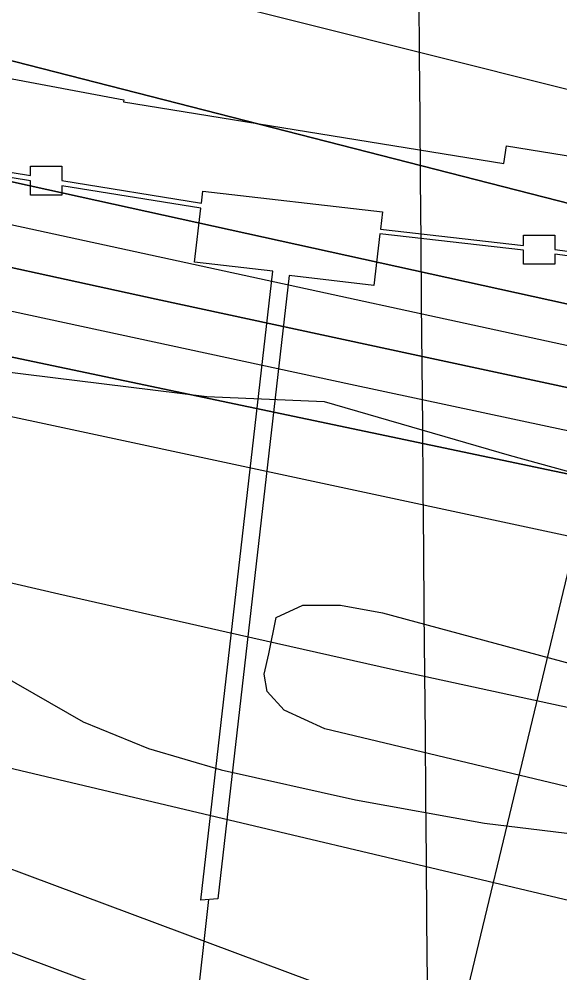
# Model space of a CAD drawing. Extents: x 3567028 to 3605064, y 510945 to 536587.
# Drawn here: x 3592142.1 to 3592349.3, y 522044.2 to 522409.4 of the extents above; entities that cross this region are included whole.
import ezdxf

# ---------------------------------------------------------------- set-up
doc = ezdxf.new("R2010")
doc.units = 0
for name, color, linetype in [('V-CHAN-DOCK', 7, 'Continuous'), ('V-GRID-MAJR', 7, 'Continuous'), ('V-LEVE-TOET', 7, 'Continuous'), ('V-RIVR-EDGE', 7, 'Continuous'), ('V-RIVR-RANG', 7, 'Continuous'), ('V-RRAP-RVMT', 7, 'Continuous'), ('V-SITE-VEGE', 7, 'Continuous'), ('V-SURV-LINE', 7, 'Continuous'), ('V-TOPO-DPTH', 7, 'Continuous'), ('V-TOPO-MINR', 7, 'Continuous'), ('V-TOPO-WATR', 7, 'Continuous'), ('V-UTIL-LINE', 7, 'Continuous')]:
    doc.layers.add(name, color=color, linetype=linetype)

msp = doc.modelspace()

# ---------------------------------------------------------------- linework, layer by layer
at = {"layer": 'V-CHAN-DOCK'}
for points in [[(3592094.881, 522357.96), (3592146.519, 522349.51), (3592146.517, 522353.145), (3592158.519, 522353.151), (3592158.521, 522347.56200000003), (3592211.98, 522338.966), (3592212.506, 522343.55), (3592281.333, 522335.64900000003), (3592280.575, 522329.04600000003), (3592335.365, 522322.73000000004), (3592335.363, 522326.746), (3592347.365, 522326.75200000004), (3592347.367, 522321.253), (3592399.007, 522314.489)], [(3592399.007, 522312.662), (3592347.369, 522319.427), (3592347.3710000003, 522315.64), (3592335.37, 522315.634), (3592335.367, 522320.907), (3592280.3680000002, 522327.246), (3592278.097, 522307.46), (3592245.614, 522311.189), (3592218.218, 522072.534), (3592211.705, 522072.069), (3592239.345, 522312.879), (3592209.379, 522316.32), (3592211.752, 522336.998), (3592158.523, 522345.559), (3592158.525, 522342.038), (3592146.523, 522342.032), (3592146.521, 522347.505), (3592094.883, 522355.955)]]:
    msp.add_lwpolyline(points, dxfattribs=at)
at = {"layer": 'V-GRID-MAJR'}
msp.add_spline([(3592345.91, 516527.14400000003), (3592293.9250000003, 522584.81), (3592241.914, 528645.559), (3592189.9020000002, 534706.322), (3592189.876, 534709.392)], degree=3, dxfattribs=at)
at = {"layer": 'V-LEVE-TOET'}
msp.add_lwpolyline([(3592134.8910000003, 522158.597), (3592166.7090000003, 522140.292), (3592191.7600000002, 522130.12), (3592219.522, 522121.977), (3592270.985, 522110.434), (3592320.417, 522101.601), (3592386.7800000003, 522093.438), (3592415.223, 522091.39), (3592455.1750000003, 522084.593), (3592497.153, 522069.67100000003), (3592535.748, 522053.393), (3592561.473, 522039.83400000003), (3592583.132, 522017.474), (3592592.607, 522006.631), (3592608.853, 521994.434), (3592629.841, 521986.295), (3592658.282, 521978.152), (3592678.596, 521974.076), (3592698.9080000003, 521965.26), (3592727.342, 521952.376)], dxfattribs=at)
at = {"layer": 'V-RIVR-EDGE'}
msp.add_lwpolyline([(3592134.2182588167, 522274.77167397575), (3592214.037461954, 522264.9690778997), (3592259.057230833, 522263.05677704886), (3592329.8448698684, 522242.4706340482), (3592460.0273714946, 522206.72945880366), (3592513.410097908, 522187.9873330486), (3592584.8292328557, 522180.00648782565), (3592633.4271886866, 522168.4801130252), (3592689.847156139, 522164.13831622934), (3592755.8366647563, 522145.365017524), (3592807.427328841, 522130.22928282), (3592855.4412903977, 522125.3079450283), (3592896.205359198, 522101.7944085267), (3592917.2107251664, 522099.341161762), (3592955.61951933, 522094.44357478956), (3592997.605016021, 522079.3315909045), (3593100.2171941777, 522061.66838812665)], dxfattribs=at)
at = {"layer": 'V-RIVR-RANG'}
msp.add_line((3592307.0394999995, 522008.90059999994), (3592498.5794999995, 522806.2163), dxfattribs=at)
at = {"layer": 'V-RRAP-RVMT'}
msp.add_lwpolyline([(3592090.471000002, 522395.7410000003), (3592182.1920000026, 522378.46000000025), (3592182.0760000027, 522377.76000000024), (3592327.7970000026, 522354.1690000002), (3592328.8730000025, 522360.93200000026), (3592409.2720000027, 522347.92100000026), (3592408.2180000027, 522341.51600000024), (3592555.1630000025, 522317.72600000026), (3592555.4530000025, 522319.56200000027), (3592632.5860000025, 522306.99400000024), (3592626.8190000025, 522285.7790000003), (3592750.4540000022, 522252.19500000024), (3592750.1600000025, 522251.14000000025), (3592872.5190000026, 522217.90600000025), (3592872.4580000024, 522217.68800000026), (3592917.1480000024, 522205.5550000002), (3592887.0500000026, 522094.77500000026), (3592983.8480000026, 522068.48400000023), (3592986.2050000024, 522077.0450000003), (3593108.9020000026, 522044.89000000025)], dxfattribs=at)
at = {"layer": 'V-SITE-VEGE'}
msp.add_lwpolyline([(3592420.173, 522099.226), (3592259.272, 522137.60500000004), (3592243.724, 522144.794), (3592237.147, 522151.976), (3592235.9560000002, 522158.556), (3592237.754, 522166.33), (3592240.67, 522180.29000000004), (3592250.842, 522185.07), (3592265.201, 522185.061), (3592281.349, 522182.059), (3592405.761, 522148.48600000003)], dxfattribs=at)
at = {"layer": 'V-SURV-LINE'}
for points in [[(3591946.237101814, 522155.96874855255), (3592334.2662818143, 522011.15084070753)], [(3592323.771770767, 521983.0462990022), (3591935.743146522, 522127.86399943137)]]:
    msp.add_lwpolyline(points, dxfattribs=at)
at = {"layer": 'V-TOPO-DPTH'}
for points in [[(3591799.0710413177, 522521.2304718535), (3592550.8174883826, 522332.81301118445), (3592576.5248170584, 522326.5333149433), (3592602.279463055, 522320.4597924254), (3592628.1050850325, 522314.6955304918), (3592653.9780243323, 522309.13744228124), (3592834.015527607, 522271.5892209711), (3592950.059819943, 522248.027316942), (3593066.2602072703, 522225.286017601), (3593182.694737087, 522203.77562529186), (3593299.285361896, 522183.08583767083), (3593549.9960097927, 522139.96264897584), (3593561.8002324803, 522137.98894096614), (3593573.6159331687, 522136.08879461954), (3593585.448850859, 522134.2989907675), (3593597.29324655, 522132.58274857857), (3593781.3788968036, 522106.785302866), (3593885.3464894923, 522092.8195445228), (3593989.409735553, 522079.6455801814), (3594093.6164616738, 522067.65930684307), (3594197.9188411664, 522056.46482750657), (3594872.6316205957, 521987.9395933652)], [(3591799.0710413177, 522521.2304718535), (3592550.8174883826, 522332.81301118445), (3592576.5248170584, 522326.5333149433), (3592602.279463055, 522320.4597924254), (3592628.1050850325, 522314.6955304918), (3592653.9780243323, 522309.13744228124), (3592834.015527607, 522271.5892209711), (3592950.059819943, 522248.027316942), (3593066.2602072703, 522225.286017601), (3593182.694737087, 522203.77562529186), (3593299.285361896, 522183.08583767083), (3593549.9960097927, 522139.96264897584), (3593561.8002324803, 522137.98894096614), (3593573.6159331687, 522136.08879461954), (3593585.448850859, 522134.2989907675), (3593597.29324655, 522132.58274857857), (3593781.3788968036, 522106.785302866), (3593885.3464894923, 522092.8195445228), (3593989.409735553, 522079.6455801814), (3594093.6164616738, 522067.65930684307), (3594197.9188411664, 522056.46482750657), (3594872.6316205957, 521987.9395933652)], [(3591765.7125705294, 522489.193563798), (3592488.8404057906, 522304.0156925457), (3592505.834076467, 522299.78340100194), (3592522.862710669, 522295.701333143), (3592539.943790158, 522291.8446008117), (3592557.059833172, 522288.13809216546), (3592574.214367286, 522284.6064934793), (3592591.3852432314, 522281.1578136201), (3592608.5806319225, 522277.83351200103), (3592625.792362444, 522274.5921292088), (3593126.6171407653, 522182.1504047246), (3593200.001127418, 522168.83171115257), (3593273.4360976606, 522155.80551216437), (3593346.947543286, 522143.21805505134), (3593420.509972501, 522130.92309252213), (3593514.7619984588, 522115.4592758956), (3593541.2523569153, 522111.21983504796), (3593567.763647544, 522107.1193401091), (3593594.306336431, 522103.2272640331), (3593620.86995749, 522099.4741338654), (3594244.838902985, 522013.8134125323), (3594350.5124905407, 521999.758359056)], [(3594350.5124905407, 521999.758359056), (3594244.838902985, 522013.8134125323), (3593620.86995749, 522099.4741338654), (3593594.306336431, 522103.2272640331), (3593567.763647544, 522107.1193401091), (3593541.2523569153, 522111.21983504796), (3593514.7619984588, 522115.4592758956), (3593420.509972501, 522130.92309252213), (3593346.947543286, 522143.21805505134), (3593273.4360976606, 522155.80551216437), (3593200.001127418, 522168.83171115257), (3593126.6171407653, 522182.1504047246), (3592625.792362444, 522274.5921292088), (3592608.5806319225, 522277.83351200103), (3592591.3852432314, 522281.1578136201), (3592574.214367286, 522284.6064934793), (3592557.059833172, 522288.13809216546), (3592539.943790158, 522291.8446008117), (3592522.862710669, 522295.701333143), (3592505.834076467, 522299.78340100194), (3592488.8404057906, 522304.0156925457), (3591765.7125705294, 522489.193563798)], [(3591734.075284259, 522436.2715022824), (3592557.341076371, 522255.1814884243), (3592570.00516961, 522252.4316327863), (3592582.678869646, 522249.72740353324), (3592595.3669798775, 522247.0916138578), (3592608.064696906, 522244.5014505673), (3592690.1392295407, 522227.98992307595), (3592743.9214644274, 522217.3918383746), (3592797.7570861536, 522207.07853921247), (3592851.6727881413, 522197.1924183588), (3592905.641876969, 522187.59108304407), (3593185.167540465, 522139.0047226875)], [(3593185.167540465, 522139.0047226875), (3592905.641876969, 522187.59108304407), (3592851.6727881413, 522197.1924183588), (3592797.7570861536, 522207.07853921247), (3592743.9214644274, 522217.3918383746), (3592690.1392295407, 522227.98992307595), (3592608.064696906, 522244.5014505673), (3592595.3669798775, 522247.0916138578), (3592582.678869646, 522249.72740353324), (3592570.00516961, 522252.4316327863), (3592557.341076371, 522255.1814884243), (3591734.075284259, 522436.2715022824)], [(3591763.3568588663, 522358.99827497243), (3592369.725327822, 522231.6124891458), (3592402.478800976, 522224.7413375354), (3592435.234862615, 522217.88256547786), (3592467.99480698, 522211.0423627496), (3592500.7573398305, 522204.2145395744), (3592533.524525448, 522197.4091176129), (3592566.295326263, 522190.6211843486), (3592599.0715498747, 522183.85948412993), (3592631.8513886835, 522177.1152726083), (3593198.6546203, 522060.7360903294), (3593256.285676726, 522049.13952262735), (3593313.9748906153, 522037.84638214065), (3593371.7513407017, 522027.0083824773), (3593429.5859482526, 522016.4738100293), (3593479.5685394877, 522007.5728983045), (3593512.477345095, 522001.8495557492), (3593545.4153053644, 521996.30374753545), (3593578.3969976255, 521991.024240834), (3593611.407844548, 521985.9222684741), (3594624.06111235, 521833.5983413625)], [(3594624.06111235, 521833.5983413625), (3593611.407844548, 521985.9222684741), (3593578.3969976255, 521991.024240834), (3593545.4153053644, 521996.30374753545), (3593512.477345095, 522001.8495557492), (3593479.5685394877, 522007.5728983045), (3593429.5859482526, 522016.4738100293), (3593371.7513407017, 522027.0083824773), (3593313.9748906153, 522037.84638214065), (3593256.285676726, 522049.13952262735), (3593198.6546203, 522060.7360903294), (3592631.8513886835, 522177.1152726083), (3592599.0715498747, 522183.85948412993), (3592566.295326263, 522190.6211843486), (3592533.524525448, 522197.4091176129), (3592500.7573398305, 522204.2145395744), (3592467.99480698, 522211.0423627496), (3592435.234862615, 522217.88256547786), (3592402.478800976, 522224.7413375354), (3592369.725327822, 522231.6124891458), (3591763.3568588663, 522358.99827497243)], [(3594823.823701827, 521862.7340738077), (3594319.8632097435, 521927.8409469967), (3594191.992688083, 521944.777532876), (3594064.1986424, 521962.2601033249), (3593936.519310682, 521980.5616506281), (3593808.916454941, 521999.40918250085), (3593577.456006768, 522034.3555177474), (3593565.646717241, 522036.17639234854), (3593553.8453999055, 522038.0465730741), (3593542.0560408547, 522039.9907129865), (3593530.274653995, 522041.98415902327), (3593277.4404862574, 522085.58025873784), (3593159.9798399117, 522106.35588446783), (3593042.645416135, 522127.8055339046), (3592925.5003262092, 522150.26621890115), (3592808.4814588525, 522173.40092760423), (3592629.4657772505, 522209.5952091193), (3592602.0592213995, 522215.1854032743), (3592574.665715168, 522220.8382909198), (3592547.291783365, 522226.5852188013), (3592519.9309011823, 522232.394840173), (3592293.083080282, 522280.9693731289), (3592194.65820034, 522302.1831374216), (3592096.2718389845, 522323.5729365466)], [(3594823.823701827, 521862.7340738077), (3594319.8632097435, 521927.8409469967), (3594191.992688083, 521944.777532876), (3594064.1986424, 521962.2601033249), (3593936.519310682, 521980.5616506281), (3593808.916454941, 521999.40918250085), (3593577.456006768, 522034.3555177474), (3593565.646717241, 522036.17639234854), (3593553.8453999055, 522038.0465730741), (3593542.0560408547, 522039.9907129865), (3593530.274653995, 522041.98415902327), (3593277.4404862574, 522085.58025873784), (3593159.9798399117, 522106.35588446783), (3593042.645416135, 522127.8055339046), (3592925.5003262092, 522150.26621890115), (3592808.4814588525, 522173.40092760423), (3592629.4657772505, 522209.5952091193), (3592602.0592213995, 522215.1854032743), (3592574.665715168, 522220.8382909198), (3592547.291783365, 522226.5852188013), (3592519.9309011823, 522232.394840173), (3592293.083080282, 522280.9693731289), (3592194.65820034, 522302.1831374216), (3592096.2718389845, 522323.5729365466)], [(3591720.141122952, 522290.66221518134), (3592157.3519301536, 522189.3992752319), (3592221.4398151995, 522174.7790281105), (3592285.5900050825, 522160.44195740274), (3592349.8336522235, 522146.52965131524), (3592414.1396042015, 522132.90052164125), (3592469.54358188, 522121.34948884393), (3592506.224448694, 522113.863958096), (3592542.9455359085, 522106.585964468), (3592579.7269537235, 522099.6192765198), (3592616.5485919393, 522092.8601256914), (3592845.394361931, 522051.85327349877), (3592959.9014434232, 522031.6738438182), (3593074.4828211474, 522011.93317794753), (3593189.175643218, 521992.85065779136)]]:
    msp.add_lwpolyline(points, dxfattribs=at)
at = {"layer": 'V-TOPO-MINR'}
for points in [[(3591799.0710413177, 522521.2304718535), (3592550.8174883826, 522332.81301118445), (3592576.5248170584, 522326.5333149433), (3592602.279463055, 522320.4597924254), (3592628.1050850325, 522314.6955304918), (3592653.9780243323, 522309.13744228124), (3592834.015527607, 522271.5892209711), (3592950.059819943, 522248.027316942), (3593066.2602072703, 522225.286017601), (3593182.694737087, 522203.77562529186), (3593299.285361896, 522183.08583767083), (3593549.9960097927, 522139.96264897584), (3593561.8002324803, 522137.98894096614), (3593573.6159331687, 522136.08879461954), (3593585.448850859, 522134.2989907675), (3593597.29324655, 522132.58274857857), (3593781.3788968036, 522106.785302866), (3593885.3464894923, 522092.8195445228), (3593989.409735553, 522079.6455801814), (3594093.6164616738, 522067.65930684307), (3594197.9188411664, 522056.46482750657), (3594872.6316205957, 521987.9395933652)], [(3591765.7125705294, 522489.193563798), (3592488.8404057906, 522304.0156925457), (3592505.834076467, 522299.78340100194), (3592522.862710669, 522295.701333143), (3592539.943790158, 522291.8446008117), (3592557.059833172, 522288.13809216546), (3592574.214367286, 522284.6064934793), (3592591.3852432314, 522281.1578136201), (3592608.5806319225, 522277.83351200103), (3592625.792362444, 522274.5921292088), (3593126.6171407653, 522182.1504047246), (3593200.001127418, 522168.83171115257), (3593273.4360976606, 522155.80551216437), (3593346.947543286, 522143.21805505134), (3593420.509972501, 522130.92309252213), (3593514.7619984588, 522115.4592758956), (3593541.2523569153, 522111.21983504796), (3593567.763647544, 522107.1193401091), (3593594.306336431, 522103.2272640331), (3593620.86995749, 522099.4741338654), (3594244.838902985, 522013.8134125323), (3594350.5124905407, 521999.758359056)], [(3591734.075284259, 522436.2715022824), (3592557.341076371, 522255.1814884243), (3592570.00516961, 522252.4316327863), (3592582.678869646, 522249.72740353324), (3592595.3669798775, 522247.0916138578), (3592608.064696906, 522244.5014505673), (3592690.1392295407, 522227.98992307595), (3592743.9214644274, 522217.3918383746), (3592797.7570861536, 522207.07853921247), (3592851.6727881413, 522197.1924183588), (3592905.641876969, 522187.59108304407), (3593185.167540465, 522139.0047226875)], [(3592020.0731681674, 522356.52714190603), (3592538.8092733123, 522243.92904408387), (3592558.754067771, 522239.64879582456), (3592578.7119208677, 522235.4310649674), (3592598.68936192, 522231.30711021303), (3592618.6798616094, 522227.2456728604), (3592747.265812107, 522201.43533599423), (3592831.625723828, 522184.8737724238), (3592916.0744771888, 522168.7896651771), (3593000.656493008, 522153.42174241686), (3593085.327350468, 522138.53127598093), (3593553.91151994, 522058.1700118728), (3593557.7778343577, 522057.5245293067), (3593561.6497050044, 522056.913257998), (3593601.7963358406, 522050.7569005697), (3593623.815191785, 522047.4384744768), (3593645.8450018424, 522044.19582388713), (3593667.891243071, 522041.06683655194), (3593689.9484384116, 522038.01362471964), (3594847.400447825, 521880.8372108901)], [(3592096.2718389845, 522323.5729365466), (3592194.65820034, 522302.1831374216), (3592293.083080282, 522280.9693731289), (3592519.9309011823, 522232.394840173), (3592547.291783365, 522226.5852188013), (3592574.665715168, 522220.8382909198), (3592602.0592213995, 522215.1854032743), (3592629.4657772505, 522209.5952091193), (3592808.4814588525, 522173.40092760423), (3592925.5003262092, 522150.26621890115), (3593042.645416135, 522127.8055339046), (3593159.9798399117, 522106.35588446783), (3593277.4404862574, 522085.58025873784), (3593530.274653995, 522041.98415902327), (3593542.0560408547, 522039.9907129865), (3593553.8453999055, 522038.0465730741), (3593565.646717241, 522036.17639234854), (3593577.456006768, 522034.3555177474), (3593808.916454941, 521999.40918250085), (3593936.519310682, 521980.5616506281), (3594064.1986424, 521962.2601033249), (3594191.992688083, 521944.777532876), (3594319.8632097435, 521927.8409469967), (3594823.823701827, 521862.7340738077)], [(3592118.546908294, 522302.1056239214), (3592193.8270288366, 522285.8373651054), (3592269.12511221, 522269.6530200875), (3592344.45013983, 522253.5945457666), (3592419.7931302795, 522237.6199852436), (3592500.6575960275, 522220.5453377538), (3592535.589576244, 522213.20840047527), (3592570.5318902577, 522205.9212809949), (3592605.4897049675, 522198.7088882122), (3592640.457853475, 522191.5463132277), (3592988.2248683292, 522120.70000138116), (3593081.538890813, 522102.09657184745), (3593174.951603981, 522084.0146730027), (3593268.5123531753, 522066.7150701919), (3593362.1717930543, 522049.93699807), (3593505.2358298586, 522024.92597004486), (3593527.450366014, 522021.12518909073), (3593549.682346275, 522017.4318160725), (3593571.9404926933, 522013.89955495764), (3593594.2160832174, 522010.4747017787), (3594308.4338619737, 521903.31043426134), (3594400.970720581, 521889.83250031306)], [(3591720.141122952, 522290.66221518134), (3592157.3519301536, 522189.3992752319), (3592221.4398151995, 522174.7790281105), (3592285.5900050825, 522160.44195740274), (3592349.8336522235, 522146.52965131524), (3592414.1396042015, 522132.90052164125), (3592469.54358188, 522121.34948884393), (3592506.224448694, 522113.863958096), (3592542.9455359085, 522106.585964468), (3592579.7269537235, 522099.6192765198), (3592616.5485919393, 522092.8601256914), (3592845.394361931, 522051.85327349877), (3592959.9014434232, 522031.6738438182), (3593074.4828211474, 522011.93317794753), (3593189.175643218, 521992.85065779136)], [(3592057.6296024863, 522274.5622902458), (3592149.9427728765, 522254.94125412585), (3592242.23527525, 522235.22259840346), (3592548.511040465, 522169.5315778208), (3592554.148680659, 522168.3400471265), (3592559.7909210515, 522167.1710593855), (3592565.4400617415, 522166.03588607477), (3592571.093802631, 522164.92325571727), (3592605.116217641, 522158.3335723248), (3592627.785851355, 522153.94941691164), (3592650.4571315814, 522149.5738055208), (3592673.130881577, 522145.2110101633), (3592695.806278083, 522140.8567588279), (3592815.175651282, 522117.9697910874), (3592897.5109179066, 522102.04641421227), (3592979.811450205, 522085.94697528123), (3593062.059881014, 522069.58344326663), (3593144.273577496, 522053.0438491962)], [(3592053.10709743, 522142.87335498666), (3592471.835987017, 522043.84026034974), (3592497.0627479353, 522037.8972322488), (3592522.2963884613, 522031.98367617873), (3592547.5403484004, 522026.1143281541), (3592572.791187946, 522020.2744521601), (3593448.9572851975, 521878.41963356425), (3593456.3346981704, 521877.8780127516), (3593463.703554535, 521877.2463025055), (3593471.05957599, 521876.4794581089), (3593478.4070408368, 521875.6225242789), (3593479.6330967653, 521875.4681109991), (3593486.3582768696, 521874.59998868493), (3593493.079678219, 521873.7041683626), (3593499.795411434, 521872.7668010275), (3593506.5073658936, 521871.80173568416), (3593513.2195297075, 521870.8383438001), (3593519.935751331, 521869.90488056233), (3593526.6580596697, 521869.01631029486), (3593533.3844258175, 521868.157668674), (3594817.851510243, 521708.55048502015)]]:
    msp.add_lwpolyline(points, dxfattribs=at)
at = {"layer": 'V-TOPO-WATR'}
msp.add_lwpolyline([(3591763.3568588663, 522358.99827497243), (3592369.725327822, 522231.6124891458), (3592402.478800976, 522224.7413375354), (3592435.234862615, 522217.88256547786), (3592467.99480698, 522211.0423627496), (3592500.7573398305, 522204.2145395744), (3592533.524525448, 522197.4091176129), (3592566.295326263, 522190.6211843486), (3592599.0715498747, 522183.85948412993), (3592631.8513886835, 522177.1152726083), (3593198.6546203, 522060.7360903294), (3593256.285676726, 522049.13952262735), (3593313.9748906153, 522037.84638214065), (3593371.7513407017, 522027.0083824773), (3593429.5859482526, 522016.4738100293), (3593479.5685394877, 522007.5728983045), (3593512.477345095, 522001.8495557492), (3593545.4153053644, 521996.30374753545), (3593578.3969976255, 521991.024240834), (3593611.407844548, 521985.9222684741), (3594624.06111235, 521833.5983413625)], dxfattribs=at)
at = {"layer": 'V-UTIL-LINE'}
msp.add_lwpolyline([(3592438.6750000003, 521684.55100000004), (3592405.278, 521696.832), (3592401.162, 521697.523), (3592327.7800000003, 521726.375), (3592322.9790000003, 521729.80700000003), (3592297.6040000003, 521740.799), (3592287.3170000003, 521744.233), (3592152.899, 521798.503), (3592192.0530000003, 521891.087), (3592194.801, 521897.946), (3592202.389, 521973.398), (3592204.451, 521979.571), (3592214.839, 522072.294)], dxfattribs=at)

doc.saveas('drawing.dxf')
